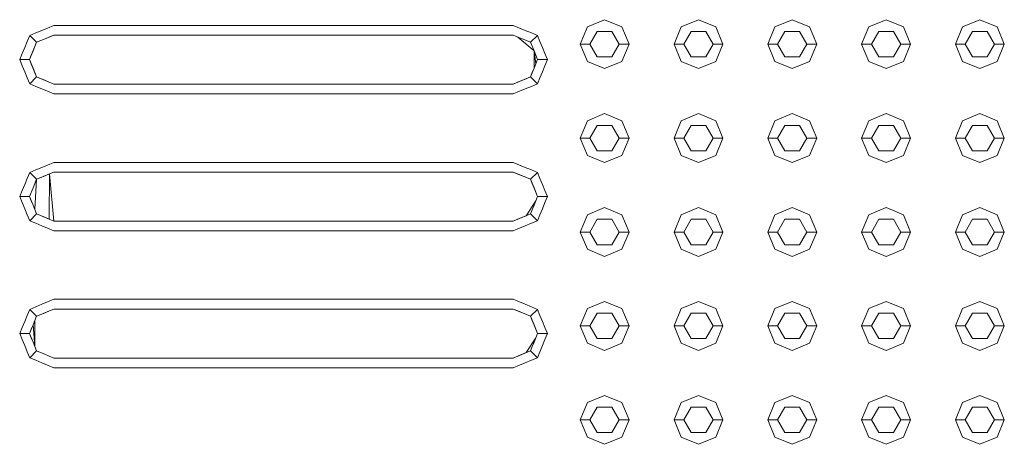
# Model space of a CAD drawing. Header units: millimetres. Extents: x -261 to 187, y -214 to 106.
# Tile 602 of 656: x -215.565 to -215.06, y 10.713 to 10.93. Entities that reach past the tile are written whole.
import ezdxf

# ---------------------------------------------------------------- set-up
doc = ezdxf.new("R2010")
doc.units = ezdxf.units.MM
doc.header["$LTSCALE"] = 0.005
doc.header["$MEASUREMENT"] = 0
doc.layers.add('IFC-Elemento construtivo genérico-Contorno', color=9, linetype='Continuous', lineweight=5)

msp = doc.modelspace()

# ---------------------------------------------------------------- linework, layer by layer
at = {"layer": 'IFC-Elemento construtivo genérico-Contorno', "lineweight": 5}
for p, q in [((-215.27362, 10.92643), (-215.26476, 10.9301)), ((-215.26476, 10.9301), (-215.25591, 10.92643)), ((-215.22553, 10.92643), (-215.21667, 10.9301)), ((-215.21667, 10.9301), (-215.20782, 10.92643)), ((-215.17744, 10.92643), (-215.16858, 10.9301)), ((-215.16858, 10.9301), (-215.15972, 10.92643)), ((-215.12934, 10.92643), (-215.12049, 10.9301)), ((-215.12049, 10.9301), (-215.11163, 10.92643)), ((-215.08125, 10.92643), (-215.0724, 10.9301)), ((-215.0724, 10.9301), (-215.06354, 10.92643)), ((-215.55948, 10.92206), (-215.55637, 10.92334)), ((-215.55637, 10.92334), (-215.55328, 10.92463)), ((-215.55328, 10.92463), (-215.55037, 10.92583)), ((-215.55037, 10.92583), (-215.54708, 10.92719)), ((-215.54708, 10.92719), (-215.31163, 10.92719)), ((-215.31163, 10.92719), (-215.30834, 10.92583)), ((-215.31163, 10.92719), (-215.30543, 10.92463)), ((-215.30834, 10.92583), (-215.30543, 10.92463)), ((-215.30543, 10.92463), (-215.30233, 10.92334)), ((-215.30233, 10.92334), (-215.29923, 10.92206)), ((-215.27729, 10.91758), (-215.27362, 10.92643)), ((-215.27228, 10.91758), (-215.26852, 10.92408)), ((-215.26852, 10.92408), (-215.26101, 10.92408)), ((-215.26101, 10.92408), (-215.25725, 10.91758)), ((-215.25591, 10.92643), (-215.25224, 10.91758)), ((-215.22919, 10.91758), (-215.22553, 10.92643)), ((-215.22418, 10.91758), (-215.22043, 10.92408)), ((-215.22043, 10.92408), (-215.21291, 10.92408)), ((-215.21291, 10.92408), (-215.20916, 10.91758)), ((-215.20782, 10.92643), (-215.20415, 10.91758)), ((-215.1811, 10.91758), (-215.17744, 10.92643)), ((-215.17609, 10.91758), (-215.17234, 10.92408)), ((-215.17234, 10.92408), (-215.16482, 10.92408)), ((-215.16482, 10.92408), (-215.16107, 10.91758)), ((-215.15972, 10.92643), (-215.15606, 10.91758)), ((-215.13301, 10.91758), (-215.12934, 10.92643)), ((-215.128, 10.91758), (-215.12425, 10.92408)), ((-215.12425, 10.92408), (-215.11673, 10.92408)), ((-215.11673, 10.92408), (-215.11297, 10.91758)), ((-215.11163, 10.92643), (-215.10796, 10.91758)), ((-215.08492, 10.91758), (-215.08125, 10.92643)), ((-215.07991, 10.91758), (-215.07615, 10.92408)), ((-215.07615, 10.92408), (-215.06864, 10.92408)), ((-215.06864, 10.92408), (-215.06488, 10.91758)), ((-215.06354, 10.92643), (-215.05987, 10.91758)), ((-215.56204, 10.91586), (-215.56076, 10.91896)), ((-215.56076, 10.91896), (-215.55948, 10.92206)), ((-215.55948, 10.92206), (-215.55593, 10.91852)), ((-215.55777, 10.91409), (-215.55593, 10.91852)), ((-215.55685, 10.9163), (-215.55593, 10.91852)), ((-215.55593, 10.91852), (-215.5515, 10.92035)), ((-215.55593, 10.91852), (-215.55372, 10.91943)), ((-215.55372, 10.91943), (-215.5515, 10.92035)), ((-215.5515, 10.92035), (-215.54708, 10.92218)), ((-215.5515, 10.92035), (-215.54929, 10.92127)), ((-215.54929, 10.92127), (-215.54708, 10.92218)), ((-215.54708, 10.92218), (-215.31163, 10.92218)), ((-215.31163, 10.92218), (-215.30928, 10.92121)), ((-215.30928, 10.92121), (-215.30485, 10.91938)), ((-215.30928, 10.92121), (-215.30094, 10.91409)), ((-215.30485, 10.91938), (-215.30277, 10.91852)), ((-215.30277, 10.91852), (-215.29923, 10.92206)), ((-215.30277, 10.91852), (-215.30094, 10.91409)), ((-215.29923, 10.92206), (-215.29795, 10.91896)), ((-215.29795, 10.91896), (-215.29666, 10.91586)), ((-215.27729, 10.91758), (-215.27228, 10.91758)), ((-215.27729, 10.91758), (-215.27362, 10.90872)), ((-215.27228, 10.91758), (-215.26852, 10.91107)), ((-215.26101, 10.91107), (-215.25725, 10.91758)), ((-215.25725, 10.91758), (-215.25224, 10.91758)), ((-215.25591, 10.90872), (-215.25224, 10.91758)), ((-215.22919, 10.91758), (-215.22418, 10.91758)), ((-215.22919, 10.91758), (-215.22553, 10.90872)), ((-215.22418, 10.91758), (-215.22043, 10.91107)), ((-215.21291, 10.91107), (-215.20916, 10.91758)), ((-215.20916, 10.91758), (-215.20415, 10.91758)), ((-215.20782, 10.90872), (-215.20415, 10.91758)), ((-215.1811, 10.91758), (-215.17609, 10.91758)), ((-215.1811, 10.91758), (-215.17744, 10.90872)), ((-215.17609, 10.91758), (-215.17234, 10.91107)), ((-215.16482, 10.91107), (-215.16107, 10.91758)), ((-215.16107, 10.91758), (-215.15606, 10.91758)), ((-215.15972, 10.90872), (-215.15606, 10.91758)), ((-215.13301, 10.91758), (-215.128, 10.91758)), ((-215.13301, 10.91758), (-215.12934, 10.90872)), ((-215.128, 10.91758), (-215.12425, 10.91107)), ((-215.11673, 10.91107), (-215.11297, 10.91758)), ((-215.11297, 10.91758), (-215.10796, 10.91758)), ((-215.11163, 10.90872), (-215.10796, 10.91758)), ((-215.08492, 10.91758), (-215.07991, 10.91758)), ((-215.08492, 10.91758), (-215.08125, 10.90872)), ((-215.07991, 10.91758), (-215.07615, 10.91107)), ((-215.06864, 10.91107), (-215.06488, 10.91758)), ((-215.06488, 10.91758), (-215.05987, 10.91758)), ((-215.06354, 10.90872), (-215.05987, 10.91758)), ((-215.56461, 10.90966), (-215.56333, 10.91276)), ((-215.56333, 10.91276), (-215.56204, 10.91586)), ((-215.5596, 10.90966), (-215.55777, 10.91409)), ((-215.55868, 10.91187), (-215.55685, 10.9163)), ((-215.30094, 10.91409), (-215.29911, 10.90966)), ((-215.30094, 10.91409), (-215.30002, 10.90744)), ((-215.30094, 10.90523), (-215.30094, 10.91409)), ((-215.30094, 10.91409), (-215.30002, 10.91187)), ((-215.29666, 10.91586), (-215.29538, 10.91276)), ((-215.29538, 10.91276), (-215.2941, 10.90966)), ((-215.56461, 10.90966), (-215.5596, 10.90966)), ((-215.56461, 10.90966), (-215.56333, 10.90656)), ((-215.5596, 10.90966), (-215.55868, 10.91187)), ((-215.5596, 10.90966), (-215.55593, 10.9008)), ((-215.5596, 10.90966), (-215.55868, 10.90744)), ((-215.5596, 10.90966), (-215.55777, 10.90523)), ((-215.55868, 10.90744), (-215.55593, 10.9008)), ((-215.30094, 10.90523), (-215.29911, 10.90966)), ((-215.30094, 10.90523), (-215.30002, 10.90744)), ((-215.30002, 10.91187), (-215.29911, 10.90966)), ((-215.30002, 10.90744), (-215.29911, 10.90966)), ((-215.29911, 10.90966), (-215.2941, 10.90966)), ((-215.29538, 10.90656), (-215.2941, 10.90966)), ((-215.27362, 10.90872), (-215.26476, 10.90505)), ((-215.26852, 10.91107), (-215.26101, 10.91107)), ((-215.26476, 10.90505), (-215.25591, 10.90872)), ((-215.22553, 10.90872), (-215.21667, 10.90505)), ((-215.22043, 10.91107), (-215.21291, 10.91107)), ((-215.21667, 10.90505), (-215.20782, 10.90872)), ((-215.17744, 10.90872), (-215.16858, 10.90505)), ((-215.17234, 10.91107), (-215.16482, 10.91107)), ((-215.16858, 10.90505), (-215.15972, 10.90872)), ((-215.12934, 10.90872), (-215.12049, 10.90505)), ((-215.12425, 10.91107), (-215.11673, 10.91107)), ((-215.12049, 10.90505), (-215.11163, 10.90872)), ((-215.08125, 10.90872), (-215.0724, 10.90505)), ((-215.07615, 10.91107), (-215.06864, 10.91107)), ((-215.0724, 10.90505), (-215.06354, 10.90872)), ((-215.56333, 10.90656), (-215.56204, 10.90346)), ((-215.56204, 10.90346), (-215.56076, 10.90036)), ((-215.55777, 10.90523), (-215.55593, 10.9008)), ((-215.30277, 10.9008), (-215.30094, 10.90523)), ((-215.30277, 10.9008), (-215.30186, 10.90302)), ((-215.30186, 10.90302), (-215.30094, 10.90523)), ((-215.29795, 10.90036), (-215.29666, 10.90346)), ((-215.29666, 10.90346), (-215.29538, 10.90656)), ((-215.56076, 10.90036), (-215.55948, 10.89726)), ((-215.55948, 10.89726), (-215.55593, 10.9008)), ((-215.55593, 10.9008), (-215.55386, 10.89995)), ((-215.55593, 10.9008), (-215.55178, 10.89908)), ((-215.55593, 10.9008), (-215.54708, 10.89714)), ((-215.55386, 10.89995), (-215.55178, 10.89908)), ((-215.55178, 10.89908), (-215.54943, 10.89811)), ((-215.54943, 10.89811), (-215.54708, 10.89714)), ((-215.31163, 10.89714), (-215.30277, 10.9008)), ((-215.31163, 10.89714), (-215.3072, 10.89897)), ((-215.31163, 10.89714), (-215.30942, 10.89805)), ((-215.30942, 10.89805), (-215.3072, 10.89897)), ((-215.3072, 10.89897), (-215.30277, 10.9008)), ((-215.3072, 10.89897), (-215.30499, 10.89989)), ((-215.30499, 10.89989), (-215.30277, 10.9008)), ((-215.30277, 10.9008), (-215.29923, 10.89726)), ((-215.29923, 10.89726), (-215.29795, 10.90036)), ((-215.55948, 10.89726), (-215.55637, 10.89598)), ((-215.55637, 10.89598), (-215.55328, 10.89469)), ((-215.55328, 10.89469), (-215.55037, 10.89349)), ((-215.55037, 10.89349), (-215.54708, 10.89213)), ((-215.54708, 10.89714), (-215.31163, 10.89714)), ((-215.31163, 10.89213), (-215.30834, 10.89349)), ((-215.30834, 10.89349), (-215.30543, 10.89469)), ((-215.30543, 10.89469), (-215.30233, 10.89598)), ((-215.30233, 10.89598), (-215.29923, 10.89726)), ((-215.54708, 10.89213), (-215.31163, 10.89213)), ((-215.27729, 10.86948), (-215.27362, 10.87834)), ((-215.27362, 10.87834), (-215.26476, 10.88201)), ((-215.26476, 10.88201), (-215.25591, 10.87834)), ((-215.25591, 10.87834), (-215.25224, 10.86948)), ((-215.22919, 10.86948), (-215.22553, 10.87834)), ((-215.22553, 10.87834), (-215.21667, 10.88201)), ((-215.21667, 10.88201), (-215.20782, 10.87834)), ((-215.20782, 10.87834), (-215.20415, 10.86948)), ((-215.1811, 10.86948), (-215.17744, 10.87834)), ((-215.17744, 10.87834), (-215.16858, 10.88201)), ((-215.16858, 10.88201), (-215.15972, 10.87834)), ((-215.15972, 10.87834), (-215.15606, 10.86948)), ((-215.13301, 10.86948), (-215.12934, 10.87834)), ((-215.12934, 10.87834), (-215.12049, 10.88201)), ((-215.12049, 10.88201), (-215.11163, 10.87834)), ((-215.11163, 10.87834), (-215.10796, 10.86948)), ((-215.08492, 10.86948), (-215.08125, 10.87834)), ((-215.08125, 10.87834), (-215.0724, 10.88201)), ((-215.0724, 10.88201), (-215.06354, 10.87834)), ((-215.06354, 10.87834), (-215.05987, 10.86948)), ((-215.27228, 10.86948), (-215.26852, 10.87599)), ((-215.26852, 10.87599), (-215.26101, 10.87599)), ((-215.26101, 10.87599), (-215.25725, 10.86948)), ((-215.22418, 10.86948), (-215.22043, 10.87599)), ((-215.22043, 10.87599), (-215.21291, 10.87599)), ((-215.21291, 10.87599), (-215.20916, 10.86948)), ((-215.17609, 10.86948), (-215.17234, 10.87599)), ((-215.17234, 10.87599), (-215.16482, 10.87599)), ((-215.16482, 10.87599), (-215.16107, 10.86948)), ((-215.128, 10.86948), (-215.12425, 10.87599)), ((-215.12425, 10.87599), (-215.11673, 10.87599)), ((-215.11673, 10.87599), (-215.11297, 10.86948)), ((-215.07991, 10.86948), (-215.07615, 10.87599)), ((-215.07615, 10.87599), (-215.06864, 10.87599)), ((-215.06864, 10.87599), (-215.06488, 10.86948)), ((-215.27729, 10.86948), (-215.27228, 10.86948)), ((-215.27729, 10.86948), (-215.27362, 10.86063)), ((-215.27228, 10.86948), (-215.26852, 10.86298)), ((-215.26101, 10.86298), (-215.25725, 10.86948)), ((-215.25725, 10.86948), (-215.25224, 10.86948)), ((-215.25591, 10.86063), (-215.25224, 10.86948)), ((-215.22919, 10.86948), (-215.22418, 10.86948)), ((-215.22919, 10.86948), (-215.22553, 10.86063)), ((-215.22418, 10.86948), (-215.22043, 10.86298)), ((-215.21291, 10.86298), (-215.20916, 10.86948)), ((-215.20916, 10.86948), (-215.20415, 10.86948)), ((-215.20782, 10.86063), (-215.20415, 10.86948)), ((-215.1811, 10.86948), (-215.17609, 10.86948)), ((-215.1811, 10.86948), (-215.17744, 10.86063)), ((-215.17609, 10.86948), (-215.17234, 10.86298)), ((-215.16482, 10.86298), (-215.16107, 10.86948)), ((-215.16107, 10.86948), (-215.15606, 10.86948)), ((-215.15972, 10.86063), (-215.15606, 10.86948)), ((-215.13301, 10.86948), (-215.128, 10.86948)), ((-215.13301, 10.86948), (-215.12934, 10.86063)), ((-215.128, 10.86948), (-215.12425, 10.86298)), ((-215.11673, 10.86298), (-215.11297, 10.86948)), ((-215.11297, 10.86948), (-215.10796, 10.86948)), ((-215.11163, 10.86063), (-215.10796, 10.86948)), ((-215.08492, 10.86948), (-215.07991, 10.86948)), ((-215.08492, 10.86948), (-215.08125, 10.86063)), ((-215.07991, 10.86948), (-215.07615, 10.86298)), ((-215.06864, 10.86298), (-215.06488, 10.86948)), ((-215.06488, 10.86948), (-215.05987, 10.86948)), ((-215.06354, 10.86063), (-215.05987, 10.86948)), ((-215.26852, 10.86298), (-215.26101, 10.86298)), ((-215.22043, 10.86298), (-215.21291, 10.86298)), ((-215.17234, 10.86298), (-215.16482, 10.86298)), ((-215.12425, 10.86298), (-215.11673, 10.86298)), ((-215.07615, 10.86298), (-215.06864, 10.86298)), ((-215.55037, 10.8557), (-215.54708, 10.85706)), ((-215.54708, 10.85706), (-215.31163, 10.85706)), ((-215.31163, 10.85706), (-215.30834, 10.8557)), ((-215.31163, 10.85706), (-215.30543, 10.85449)), ((-215.27362, 10.86063), (-215.26476, 10.85696)), ((-215.26476, 10.85696), (-215.25591, 10.86063)), ((-215.22553, 10.86063), (-215.21667, 10.85696)), ((-215.21667, 10.85696), (-215.20782, 10.86063)), ((-215.17744, 10.86063), (-215.16858, 10.85696)), ((-215.16858, 10.85696), (-215.15972, 10.86063)), ((-215.12934, 10.86063), (-215.12049, 10.85696)), ((-215.12049, 10.85696), (-215.11163, 10.86063)), ((-215.08125, 10.86063), (-215.0724, 10.85696)), ((-215.0724, 10.85696), (-215.06354, 10.86063)), ((-215.56076, 10.84882), (-215.55948, 10.85192)), ((-215.55948, 10.85192), (-215.55637, 10.85321)), ((-215.55948, 10.85192), (-215.55593, 10.84838)), ((-215.55637, 10.85321), (-215.55328, 10.85449)), ((-215.55328, 10.85449), (-215.55037, 10.8557)), ((-215.54929, 10.85113), (-215.54708, 10.85205)), ((-215.54708, 10.85205), (-215.31163, 10.85205)), ((-215.31163, 10.85205), (-215.30693, 10.8501)), ((-215.31163, 10.85205), (-215.30928, 10.85107)), ((-215.30834, 10.8557), (-215.30543, 10.85449)), ((-215.30543, 10.85449), (-215.30233, 10.85321)), ((-215.30277, 10.84838), (-215.29923, 10.85192)), ((-215.30233, 10.85321), (-215.29923, 10.85192)), ((-215.29923, 10.85192), (-215.29795, 10.84882)), ((-215.56204, 10.84573), (-215.56076, 10.84882)), ((-215.55777, 10.84395), (-215.55593, 10.84838)), ((-215.55685, 10.83288), (-215.55593, 10.84838)), ((-215.55593, 10.84838), (-215.5515, 10.85022)), ((-215.55593, 10.84838), (-215.55372, 10.8493)), ((-215.55372, 10.8493), (-215.54929, 10.85113)), ((-215.5515, 10.85022), (-215.54929, 10.85113)), ((-215.54943, 10.82798), (-215.54929, 10.85113)), ((-215.54929, 10.85113), (-215.54708, 10.827)), ((-215.30928, 10.85107), (-215.30485, 10.84924)), ((-215.30928, 10.85107), (-215.30693, 10.8501)), ((-215.30693, 10.8501), (-215.30277, 10.84838)), ((-215.30485, 10.84924), (-215.30277, 10.84838)), ((-215.30277, 10.84838), (-215.29911, 10.83953)), ((-215.30277, 10.84838), (-215.30094, 10.84395)), ((-215.30277, 10.84838), (-215.30186, 10.84617)), ((-215.29795, 10.84882), (-215.29666, 10.84573)), ((-215.56461, 10.83953), (-215.56333, 10.84262)), ((-215.56333, 10.84262), (-215.56204, 10.84573)), ((-215.5596, 10.83953), (-215.55777, 10.84395)), ((-215.30186, 10.84617), (-215.30094, 10.84395)), ((-215.30094, 10.84395), (-215.29911, 10.83953)), ((-215.30094, 10.84395), (-215.30002, 10.84174)), ((-215.29666, 10.84573), (-215.29538, 10.84262)), ((-215.29538, 10.84262), (-215.2941, 10.83953)), ((-215.56461, 10.83953), (-215.5596, 10.83953)), ((-215.56461, 10.83953), (-215.56333, 10.83643)), ((-215.5596, 10.83953), (-215.55868, 10.83731)), ((-215.5596, 10.83953), (-215.55777, 10.8351)), ((-215.55868, 10.83731), (-215.55777, 10.8351)), ((-215.30499, 10.82975), (-215.30002, 10.83731)), ((-215.30094, 10.8351), (-215.29911, 10.83953)), ((-215.30094, 10.8351), (-215.30002, 10.83731)), ((-215.30002, 10.84174), (-215.29911, 10.83953)), ((-215.30002, 10.83731), (-215.29911, 10.83953)), ((-215.29911, 10.83953), (-215.2941, 10.83953)), ((-215.29538, 10.83643), (-215.2941, 10.83953)), ((-215.56333, 10.83643), (-215.56204, 10.83332)), ((-215.56204, 10.83332), (-215.56076, 10.83023)), ((-215.55777, 10.8351), (-215.55593, 10.83067)), ((-215.30277, 10.83067), (-215.30094, 10.8351)), ((-215.29795, 10.83023), (-215.29666, 10.83332)), ((-215.29666, 10.83332), (-215.29538, 10.83643)), ((-215.27362, 10.83025), (-215.26476, 10.83392)), ((-215.26476, 10.83392), (-215.25591, 10.83025)), ((-215.22553, 10.83025), (-215.21667, 10.83392)), ((-215.21667, 10.83392), (-215.20782, 10.83025)), ((-215.17744, 10.83025), (-215.16858, 10.83392)), ((-215.16858, 10.83392), (-215.15972, 10.83025)), ((-215.12934, 10.83025), (-215.12049, 10.83392)), ((-215.12049, 10.83392), (-215.11163, 10.83025)), ((-215.08125, 10.83025), (-215.0724, 10.83392)), ((-215.0724, 10.83392), (-215.06354, 10.83025)), ((-215.56076, 10.83023), (-215.55948, 10.82713)), ((-215.55948, 10.82713), (-215.55593, 10.83067)), ((-215.55948, 10.82713), (-215.55637, 10.82584)), ((-215.55593, 10.83067), (-215.55386, 10.82981)), ((-215.55386, 10.82981), (-215.54943, 10.82798)), ((-215.55386, 10.82981), (-215.55178, 10.82895)), ((-215.55178, 10.82895), (-215.54943, 10.82798)), ((-215.54943, 10.82798), (-215.54708, 10.827)), ((-215.54708, 10.827), (-215.31163, 10.827)), ((-215.31163, 10.827), (-215.3072, 10.82884)), ((-215.31163, 10.827), (-215.30942, 10.82792)), ((-215.30942, 10.82792), (-215.30499, 10.82975)), ((-215.3072, 10.82884), (-215.30277, 10.83067)), ((-215.3072, 10.82884), (-215.30499, 10.82975)), ((-215.30277, 10.83067), (-215.29923, 10.82713)), ((-215.30233, 10.82584), (-215.29923, 10.82713)), ((-215.29923, 10.82713), (-215.29795, 10.83023)), ((-215.27729, 10.82139), (-215.27362, 10.83025)), ((-215.27228, 10.82139), (-215.26852, 10.8279)), ((-215.26852, 10.8279), (-215.26101, 10.8279)), ((-215.26101, 10.8279), (-215.25725, 10.82139)), ((-215.25591, 10.83025), (-215.25224, 10.82139)), ((-215.22919, 10.82139), (-215.22553, 10.83025)), ((-215.22418, 10.82139), (-215.22043, 10.8279)), ((-215.22043, 10.8279), (-215.21291, 10.8279)), ((-215.21291, 10.8279), (-215.20916, 10.82139)), ((-215.20782, 10.83025), (-215.20415, 10.82139)), ((-215.1811, 10.82139), (-215.17744, 10.83025)), ((-215.17609, 10.82139), (-215.17234, 10.8279)), ((-215.17234, 10.8279), (-215.16482, 10.8279)), ((-215.16482, 10.8279), (-215.16107, 10.82139)), ((-215.15972, 10.83025), (-215.15606, 10.82139)), ((-215.13301, 10.82139), (-215.12934, 10.83025)), ((-215.128, 10.82139), (-215.12425, 10.8279)), ((-215.12425, 10.8279), (-215.11673, 10.8279)), ((-215.11673, 10.8279), (-215.11297, 10.82139)), ((-215.11163, 10.83025), (-215.10796, 10.82139)), ((-215.08492, 10.82139), (-215.08125, 10.83025)), ((-215.07991, 10.82139), (-215.07615, 10.8279)), ((-215.07615, 10.8279), (-215.06864, 10.8279)), ((-215.06864, 10.8279), (-215.06488, 10.82139)), ((-215.06354, 10.83025), (-215.05987, 10.82139)), ((-215.55637, 10.82584), (-215.55328, 10.82456)), ((-215.55328, 10.82456), (-215.55037, 10.82335)), ((-215.55037, 10.82335), (-215.54708, 10.82199)), ((-215.54708, 10.82199), (-215.31163, 10.82199)), ((-215.31163, 10.82199), (-215.30834, 10.82335)), ((-215.30834, 10.82335), (-215.30543, 10.82456)), ((-215.30543, 10.82456), (-215.30233, 10.82584)), ((-215.27729, 10.82139), (-215.27228, 10.82139)), ((-215.27729, 10.82139), (-215.27362, 10.81254)), ((-215.27228, 10.82139), (-215.26852, 10.81489)), ((-215.26101, 10.81489), (-215.25725, 10.82139)), ((-215.25725, 10.82139), (-215.25224, 10.82139)), ((-215.25591, 10.81254), (-215.25224, 10.82139)), ((-215.22919, 10.82139), (-215.22418, 10.82139)), ((-215.22919, 10.82139), (-215.22553, 10.81254)), ((-215.22418, 10.82139), (-215.22043, 10.81489)), ((-215.21291, 10.81489), (-215.20916, 10.82139)), ((-215.20916, 10.82139), (-215.20415, 10.82139)), ((-215.20782, 10.81254), (-215.20415, 10.82139)), ((-215.1811, 10.82139), (-215.17609, 10.82139)), ((-215.1811, 10.82139), (-215.17744, 10.81254)), ((-215.17609, 10.82139), (-215.17234, 10.81489)), ((-215.16482, 10.81489), (-215.16107, 10.82139)), ((-215.16107, 10.82139), (-215.15606, 10.82139)), ((-215.15972, 10.81254), (-215.15606, 10.82139)), ((-215.13301, 10.82139), (-215.128, 10.82139)), ((-215.13301, 10.82139), (-215.12934, 10.81254)), ((-215.128, 10.82139), (-215.12425, 10.81489)), ((-215.11673, 10.81489), (-215.11297, 10.82139)), ((-215.11297, 10.82139), (-215.10796, 10.82139)), ((-215.11163, 10.81254), (-215.10796, 10.82139)), ((-215.08492, 10.82139), (-215.07991, 10.82139)), ((-215.08492, 10.82139), (-215.08125, 10.81254)), ((-215.07991, 10.82139), (-215.07615, 10.81489)), ((-215.06864, 10.81489), (-215.06488, 10.82139)), ((-215.06488, 10.82139), (-215.05987, 10.82139)), ((-215.06354, 10.81254), (-215.05987, 10.82139)), ((-215.27362, 10.81254), (-215.26476, 10.80887)), ((-215.26852, 10.81489), (-215.26101, 10.81489)), ((-215.26476, 10.80887), (-215.25591, 10.81254)), ((-215.22553, 10.81254), (-215.21667, 10.80887)), ((-215.22043, 10.81489), (-215.21291, 10.81489)), ((-215.21667, 10.80887), (-215.20782, 10.81254)), ((-215.17744, 10.81254), (-215.16858, 10.80887)), ((-215.17234, 10.81489), (-215.16482, 10.81489)), ((-215.16858, 10.80887), (-215.15972, 10.81254)), ((-215.12934, 10.81254), (-215.12049, 10.80887)), ((-215.12425, 10.81489), (-215.11673, 10.81489)), ((-215.12049, 10.80887), (-215.11163, 10.81254)), ((-215.08125, 10.81254), (-215.0724, 10.80887)), ((-215.07615, 10.81489), (-215.06864, 10.81489)), ((-215.0724, 10.80887), (-215.06354, 10.81254)), ((-215.55037, 10.78556), (-215.54708, 10.78693)), ((-215.54708, 10.78693), (-215.31163, 10.78693)), ((-215.31163, 10.78693), (-215.30834, 10.78556)), ((-215.56076, 10.77869), (-215.55948, 10.78179)), ((-215.55948, 10.78179), (-215.55637, 10.78307)), ((-215.55948, 10.78179), (-215.55593, 10.77825)), ((-215.55637, 10.78307), (-215.55328, 10.78436)), ((-215.55328, 10.78436), (-215.55037, 10.78556)), ((-215.54929, 10.781), (-215.54708, 10.78192)), ((-215.54708, 10.78192), (-215.31163, 10.78192)), ((-215.31163, 10.78192), (-215.30693, 10.77997)), ((-215.31163, 10.78192), (-215.30928, 10.78094)), ((-215.30834, 10.78556), (-215.30543, 10.78436)), ((-215.30543, 10.78436), (-215.30233, 10.78307)), ((-215.30277, 10.77825), (-215.29923, 10.78179)), ((-215.30233, 10.78307), (-215.29923, 10.78179)), ((-215.29923, 10.78179), (-215.29795, 10.77869)), ((-215.27729, 10.7733), (-215.27362, 10.78216)), ((-215.27362, 10.78216), (-215.26476, 10.78583)), ((-215.26476, 10.78583), (-215.25591, 10.78216)), ((-215.25591, 10.78216), (-215.25224, 10.7733)), ((-215.22919, 10.7733), (-215.22553, 10.78216)), ((-215.22553, 10.78216), (-215.21667, 10.78583)), ((-215.21667, 10.78583), (-215.20782, 10.78216)), ((-215.20782, 10.78216), (-215.20415, 10.7733)), ((-215.1811, 10.7733), (-215.17744, 10.78216)), ((-215.17744, 10.78216), (-215.16858, 10.78583)), ((-215.16858, 10.78583), (-215.15972, 10.78216)), ((-215.15972, 10.78216), (-215.15606, 10.7733)), ((-215.13301, 10.7733), (-215.12934, 10.78216)), ((-215.12934, 10.78216), (-215.12049, 10.78583)), ((-215.12049, 10.78583), (-215.11163, 10.78216)), ((-215.11163, 10.78216), (-215.10796, 10.7733)), ((-215.08492, 10.7733), (-215.08125, 10.78216)), ((-215.08125, 10.78216), (-215.0724, 10.78583)), ((-215.0724, 10.78583), (-215.06354, 10.78216)), ((-215.06354, 10.78216), (-215.05987, 10.7733)), ((-215.56204, 10.77559), (-215.56076, 10.77869)), ((-215.55777, 10.77382), (-215.55593, 10.77825)), ((-215.55685, 10.77603), (-215.55593, 10.77825)), ((-215.55593, 10.77825), (-215.5515, 10.78008)), ((-215.55593, 10.77825), (-215.55372, 10.77916)), ((-215.55372, 10.77916), (-215.54929, 10.781)), ((-215.5515, 10.78008), (-215.54929, 10.781)), ((-215.30928, 10.78094), (-215.30693, 10.77997)), ((-215.30693, 10.77997), (-215.30485, 10.77911)), ((-215.30693, 10.77997), (-215.30277, 10.77825)), ((-215.30485, 10.77911), (-215.30277, 10.77825)), ((-215.30277, 10.77825), (-215.29911, 10.76939)), ((-215.30277, 10.77825), (-215.30094, 10.77382)), ((-215.30277, 10.77825), (-215.30186, 10.77603)), ((-215.29795, 10.77869), (-215.29666, 10.77559)), ((-215.27228, 10.7733), (-215.26852, 10.77981)), ((-215.26852, 10.77981), (-215.26101, 10.77981)), ((-215.26101, 10.77981), (-215.25725, 10.7733)), ((-215.22418, 10.7733), (-215.22043, 10.77981)), ((-215.22043, 10.77981), (-215.21291, 10.77981)), ((-215.21291, 10.77981), (-215.20916, 10.7733)), ((-215.17609, 10.7733), (-215.17234, 10.77981)), ((-215.17234, 10.77981), (-215.16482, 10.77981)), ((-215.16482, 10.77981), (-215.16107, 10.7733)), ((-215.128, 10.7733), (-215.12425, 10.77981)), ((-215.12425, 10.77981), (-215.11673, 10.77981)), ((-215.11673, 10.77981), (-215.11297, 10.7733)), ((-215.07991, 10.7733), (-215.07615, 10.77981)), ((-215.07615, 10.77981), (-215.06864, 10.77981)), ((-215.06864, 10.77981), (-215.06488, 10.7733)), ((-215.56461, 10.76939), (-215.56333, 10.77249)), ((-215.56333, 10.77249), (-215.56204, 10.77559)), ((-215.5596, 10.76939), (-215.55777, 10.77382)), ((-215.5596, 10.76939), (-215.55868, 10.77161)), ((-215.55868, 10.77161), (-215.55777, 10.77382)), ((-215.55777, 10.77382), (-215.55685, 10.76275)), ((-215.55685, 10.76275), (-215.55685, 10.77603)), ((-215.30186, 10.77603), (-215.30094, 10.77382)), ((-215.30094, 10.77382), (-215.29911, 10.76939)), ((-215.30094, 10.77382), (-215.30002, 10.77161)), ((-215.30002, 10.77161), (-215.29911, 10.76939)), ((-215.29666, 10.77559), (-215.29538, 10.77249)), ((-215.29538, 10.77249), (-215.2941, 10.76939)), ((-215.27729, 10.7733), (-215.27228, 10.7733)), ((-215.27729, 10.7733), (-215.27362, 10.76444)), ((-215.27228, 10.7733), (-215.26852, 10.76679)), ((-215.26101, 10.76679), (-215.25725, 10.7733)), ((-215.25725, 10.7733), (-215.25224, 10.7733)), ((-215.25591, 10.76444), (-215.25224, 10.7733)), ((-215.22919, 10.7733), (-215.22418, 10.7733)), ((-215.22919, 10.7733), (-215.22553, 10.76444)), ((-215.22418, 10.7733), (-215.22043, 10.76679)), ((-215.21291, 10.76679), (-215.20916, 10.7733)), ((-215.20916, 10.7733), (-215.20415, 10.7733)), ((-215.20782, 10.76444), (-215.20415, 10.7733)), ((-215.1811, 10.7733), (-215.17609, 10.7733)), ((-215.1811, 10.7733), (-215.17744, 10.76444)), ((-215.17609, 10.7733), (-215.17234, 10.76679)), ((-215.16482, 10.76679), (-215.16107, 10.7733)), ((-215.16107, 10.7733), (-215.15606, 10.7733)), ((-215.15972, 10.76444), (-215.15606, 10.7733)), ((-215.13301, 10.7733), (-215.128, 10.7733)), ((-215.13301, 10.7733), (-215.12934, 10.76444)), ((-215.128, 10.7733), (-215.12425, 10.76679)), ((-215.11673, 10.76679), (-215.11297, 10.7733)), ((-215.11297, 10.7733), (-215.10796, 10.7733)), ((-215.11163, 10.76444), (-215.10796, 10.7733)), ((-215.08492, 10.7733), (-215.07991, 10.7733)), ((-215.08492, 10.7733), (-215.08125, 10.76444)), ((-215.07991, 10.7733), (-215.07615, 10.76679)), ((-215.06864, 10.76679), (-215.06488, 10.7733)), ((-215.06488, 10.7733), (-215.05987, 10.7733)), ((-215.06354, 10.76444), (-215.05987, 10.7733)), ((-215.56461, 10.76939), (-215.5596, 10.76939)), ((-215.56461, 10.76939), (-215.56333, 10.76629)), ((-215.56333, 10.76629), (-215.56204, 10.76319)), ((-215.5596, 10.76939), (-215.55777, 10.76497)), ((-215.5596, 10.76939), (-215.55868, 10.76718)), ((-215.55868, 10.76718), (-215.55777, 10.76497)), ((-215.30499, 10.75962), (-215.30002, 10.76718)), ((-215.30186, 10.76275), (-215.30002, 10.76718)), ((-215.30094, 10.76497), (-215.30002, 10.76718)), ((-215.30002, 10.76718), (-215.29911, 10.76939)), ((-215.29911, 10.76939), (-215.2941, 10.76939)), ((-215.29666, 10.76319), (-215.29538, 10.76629)), ((-215.29538, 10.76629), (-215.2941, 10.76939)), ((-215.26852, 10.76679), (-215.26101, 10.76679)), ((-215.22043, 10.76679), (-215.21291, 10.76679)), ((-215.17234, 10.76679), (-215.16482, 10.76679)), ((-215.12425, 10.76679), (-215.11673, 10.76679)), ((-215.07615, 10.76679), (-215.06864, 10.76679)), ((-215.56204, 10.76319), (-215.56076, 10.76009)), ((-215.55777, 10.76497), (-215.55593, 10.76053)), ((-215.30277, 10.76053), (-215.30186, 10.76275)), ((-215.30186, 10.76275), (-215.30094, 10.76497)), ((-215.29795, 10.76009), (-215.29666, 10.76319)), ((-215.27362, 10.76444), (-215.26476, 10.76078)), ((-215.26476, 10.76078), (-215.25591, 10.76444)), ((-215.22553, 10.76444), (-215.21667, 10.76078)), ((-215.21667, 10.76078), (-215.20782, 10.76444)), ((-215.17744, 10.76444), (-215.16858, 10.76078)), ((-215.16858, 10.76078), (-215.15972, 10.76444)), ((-215.12934, 10.76444), (-215.12049, 10.76078)), ((-215.12049, 10.76078), (-215.11163, 10.76444)), ((-215.08125, 10.76444), (-215.0724, 10.76078)), ((-215.0724, 10.76078), (-215.06354, 10.76444)), ((-215.56076, 10.76009), (-215.55948, 10.75699)), ((-215.55948, 10.75699), (-215.55593, 10.76053)), ((-215.55948, 10.75699), (-215.55637, 10.75571)), ((-215.55593, 10.76053), (-215.55178, 10.75882)), ((-215.55593, 10.76053), (-215.55386, 10.75968)), ((-215.55386, 10.75968), (-215.55178, 10.75882)), ((-215.55178, 10.75882), (-215.54943, 10.75784)), ((-215.54943, 10.75784), (-215.54708, 10.75687)), ((-215.54708, 10.75687), (-215.31163, 10.75687)), ((-215.31163, 10.75687), (-215.3072, 10.7587)), ((-215.31163, 10.75687), (-215.30942, 10.75778)), ((-215.30942, 10.75778), (-215.30499, 10.75962)), ((-215.3072, 10.7587), (-215.30277, 10.76053)), ((-215.3072, 10.7587), (-215.30499, 10.75962)), ((-215.30277, 10.76053), (-215.29923, 10.75699)), ((-215.30233, 10.75571), (-215.29923, 10.75699)), ((-215.29923, 10.75699), (-215.29795, 10.76009)), ((-215.55637, 10.75571), (-215.55328, 10.75442)), ((-215.55328, 10.75442), (-215.55037, 10.75322)), ((-215.55037, 10.75322), (-215.54708, 10.75186)), ((-215.54708, 10.75186), (-215.31163, 10.75186)), ((-215.31163, 10.75186), (-215.30834, 10.75322)), ((-215.30834, 10.75322), (-215.30543, 10.75442)), ((-215.30543, 10.75442), (-215.30233, 10.75571)), ((-215.27362, 10.73406), (-215.26476, 10.73773)), ((-215.26476, 10.73773), (-215.25591, 10.73406)), ((-215.22553, 10.73406), (-215.21667, 10.73773)), ((-215.21667, 10.73773), (-215.20782, 10.73406)), ((-215.17744, 10.73406), (-215.16858, 10.73773)), ((-215.16858, 10.73773), (-215.15972, 10.73406)), ((-215.12934, 10.73406), (-215.12049, 10.73773)), ((-215.12049, 10.73773), (-215.11163, 10.73406)), ((-215.08125, 10.73406), (-215.0724, 10.73773)), ((-215.0724, 10.73773), (-215.06354, 10.73406)), ((-215.27729, 10.72521), (-215.27362, 10.73406)), ((-215.27228, 10.72521), (-215.26852, 10.73171)), ((-215.26852, 10.73171), (-215.26101, 10.73171)), ((-215.26101, 10.73171), (-215.25725, 10.72521)), ((-215.25591, 10.73406), (-215.25224, 10.72521)), ((-215.22919, 10.72521), (-215.22553, 10.73406)), ((-215.22418, 10.72521), (-215.22043, 10.73171)), ((-215.22043, 10.73171), (-215.21291, 10.73171)), ((-215.21291, 10.73171), (-215.20916, 10.72521)), ((-215.20782, 10.73406), (-215.20415, 10.72521)), ((-215.1811, 10.72521), (-215.17744, 10.73406)), ((-215.17609, 10.72521), (-215.17234, 10.73171)), ((-215.17234, 10.73171), (-215.16482, 10.73171)), ((-215.16482, 10.73171), (-215.16107, 10.72521)), ((-215.15972, 10.73406), (-215.15606, 10.72521)), ((-215.13301, 10.72521), (-215.12934, 10.73406)), ((-215.128, 10.72521), (-215.12425, 10.73171)), ((-215.12425, 10.73171), (-215.11673, 10.73171)), ((-215.11673, 10.73171), (-215.11297, 10.72521)), ((-215.11163, 10.73406), (-215.10796, 10.72521)), ((-215.08492, 10.72521), (-215.08125, 10.73406)), ((-215.07991, 10.72521), (-215.07615, 10.73171)), ((-215.07615, 10.73171), (-215.06864, 10.73171)), ((-215.06864, 10.73171), (-215.06488, 10.72521)), ((-215.06354, 10.73406), (-215.05987, 10.72521)), ((-215.27729, 10.72521), (-215.27228, 10.72521)), ((-215.27729, 10.72521), (-215.27362, 10.71635)), ((-215.27228, 10.72521), (-215.26852, 10.7187)), ((-215.26101, 10.7187), (-215.25725, 10.72521)), ((-215.25725, 10.72521), (-215.25224, 10.72521)), ((-215.25591, 10.71635), (-215.25224, 10.72521)), ((-215.22919, 10.72521), (-215.22418, 10.72521)), ((-215.22919, 10.72521), (-215.22553, 10.71635)), ((-215.22418, 10.72521), (-215.22043, 10.7187)), ((-215.21291, 10.7187), (-215.20916, 10.72521)), ((-215.20916, 10.72521), (-215.20415, 10.72521)), ((-215.20782, 10.71635), (-215.20415, 10.72521)), ((-215.1811, 10.72521), (-215.17609, 10.72521)), ((-215.1811, 10.72521), (-215.17744, 10.71635)), ((-215.17609, 10.72521), (-215.17234, 10.7187)), ((-215.16482, 10.7187), (-215.16107, 10.72521)), ((-215.16107, 10.72521), (-215.15606, 10.72521)), ((-215.15972, 10.71635), (-215.15606, 10.72521)), ((-215.13301, 10.72521), (-215.128, 10.72521)), ((-215.13301, 10.72521), (-215.12934, 10.71635)), ((-215.128, 10.72521), (-215.12425, 10.7187)), ((-215.11673, 10.7187), (-215.11297, 10.72521)), ((-215.11297, 10.72521), (-215.10796, 10.72521)), ((-215.11163, 10.71635), (-215.10796, 10.72521)), ((-215.08492, 10.72521), (-215.07991, 10.72521)), ((-215.08492, 10.72521), (-215.08125, 10.71635)), ((-215.07991, 10.72521), (-215.07615, 10.7187)), ((-215.06864, 10.7187), (-215.06488, 10.72521)), ((-215.06488, 10.72521), (-215.05987, 10.72521)), ((-215.06354, 10.71635), (-215.05987, 10.72521)), ((-215.27362, 10.71635), (-215.26476, 10.71268)), ((-215.26852, 10.7187), (-215.26101, 10.7187)), ((-215.26476, 10.71268), (-215.25591, 10.71635)), ((-215.22553, 10.71635), (-215.21667, 10.71268)), ((-215.22043, 10.7187), (-215.21291, 10.7187)), ((-215.21667, 10.71268), (-215.20782, 10.71635)), ((-215.17744, 10.71635), (-215.16858, 10.71268)), ((-215.17234, 10.7187), (-215.16482, 10.7187)), ((-215.16858, 10.71268), (-215.15972, 10.71635)), ((-215.12934, 10.71635), (-215.12049, 10.71268)), ((-215.12425, 10.7187), (-215.11673, 10.7187)), ((-215.12049, 10.71268), (-215.11163, 10.71635)), ((-215.08125, 10.71635), (-215.0724, 10.71268)), ((-215.07615, 10.7187), (-215.06864, 10.7187)), ((-215.0724, 10.71268), (-215.06354, 10.71635))]:
    msp.add_line(p, q, dxfattribs=at)

doc.saveas('drawing.dxf')
